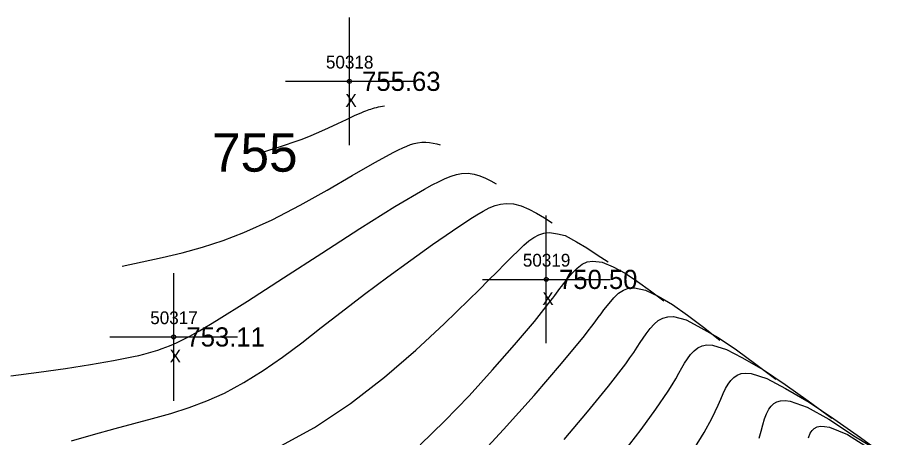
# Model space of a CAD drawing. Extents: x 1378535 to 1380697, y 997729 to 1000024.
# Drawn here: x 1379981 to 1380049.1, y 999336.7 to 999369.6 of the extents above; entities that cross this region are included whole.
import ezdxf

# ---------------------------------------------------------------- set-up
doc = ezdxf.new("R2010")
doc.units = 0
for name, color, linetype in [('RD_DTM_Major1', 7, 'Continuous'), ('RD_DTM_Major1_Lbl', 7, 'Continuous'), ('RD_DTM_Minor1', 7, 'Continuous'), ('RD_EX_Misc', 7, 'Continuous'), ('RD_EX_Misc_txCode', 7, 'Continuous'), ('RD_EX_TX_Misc_ELEV', 7, 'Continuous'), ('RD_SMD_Locator', 7, 'Continuous')]:
    doc.layers.add(name, color=color, linetype=linetype)

msp = doc.modelspace()

# ---------------------------------------------------------------- linework, layer by layer
at = {"layer": 'RD_DTM_Major1'}
for points in [[(1380000.171, 999359.018), (1380000.789, 999359.214), (1380001.407, 999359.413), (1380002.021, 999359.616), (1380002.632, 999359.826), (1380003.238, 999360.046), (1380003.838, 999360.277), (1380004.623, 999360.606), (1380005.385, 999360.945), (1380006.114, 999361.284), (1380006.799, 999361.606), (1380007.432, 999361.9), (1380008.001, 999362.152), (1380008.152, 999362.215), (1380008.297, 999362.273), (1380008.437, 999362.326), (1380008.572, 999362.375), (1380008.702, 999362.419), (1380008.828, 999362.459), (1380008.995, 999362.507), (1380009.156, 999362.549), (1380009.312, 999362.584), (1380009.465, 999362.616), (1380009.615, 999362.645), (1380009.764, 999362.672)], [(1380012.562, 999336.139), (1380014.475, 999338.008), (1380016.385, 999339.991), (1380018.232, 999342.005), (1380019.956, 999343.972), (1380021.497, 999345.809), (1380022.793, 999347.437), (1380022.944, 999347.634), (1380023.09, 999347.826), (1380023.5, 999348.369), (1380023.628, 999348.539), (1380024.058, 999349.101), (1380024.456, 999349.583), (1380024.839, 999349.975), (1380025.226, 999350.27), (1380025.633, 999350.458), (1380026.078, 999350.529), (1380026.805, 999350.432), (1380027.667, 999350.083), (1380028.591, 999349.569), (1380029.574, 999348.92), (1380030.597, 999348.183), (1380031.639, 999347.4)], [(1380039.083, 999336.662), (1380039.238, 999337.21), (1380039.378, 999337.716), (1380039.518, 999338.174), (1380039.668, 999338.58), (1380039.842, 999338.929), (1380040.017, 999339.175), (1380040.225, 999339.372), (1380040.473, 999339.514), (1380040.766, 999339.597), (1380041.112, 999339.614), (1380041.517, 999339.561), (1380042.849, 999339.091), (1380044.53, 999338.16), (1380046.635, 999336.778), (1380048.738, 999335.5)]]:
    msp.add_lwpolyline(points, dxfattribs=at)
at = {"layer": 'RD_DTM_Minor1'}
for points in [[(1379989.246, 999350.137), (1379990.805, 999350.455), (1379992.369, 999350.794), (1379993.943, 999351.174), (1379995.531, 999351.614), (1379997.139, 999352.135), (1379998.771, 999352.758), (1380000.977, 999353.757), (1380003.169, 999354.888), (1380005.281, 999356.067), (1380007.249, 999357.208), (1380009.006, 999358.229), (1380010.488, 999359.045), (1380010.854, 999359.229), (1380011.195, 999359.39), (1380011.512, 999359.526), (1380011.808, 999359.638), (1380012.086, 999359.725), (1380012.348, 999359.787), (1380012.686, 999359.831), (1380013.002, 999359.836), (1380013.301, 999359.81), (1380013.588, 999359.759), (1380013.865, 999359.692), (1380014.139, 999359.618)], [(1379980.538, 999341.544), (1379982.713, 999341.836), (1379984.801, 999342.131), (1379986.762, 999342.431), (1379988.551, 999342.738), (1379990.126, 999343.055), (1379990.538, 999343.149), (1379990.93, 999343.245), (1379991.306, 999343.345), (1379991.669, 999343.448), (1379992.02, 999343.557), (1379992.362, 999343.673), (1379992.661, 999343.781), (1379992.957, 999343.897), (1379993.253, 999344.021), (1379993.553, 999344.155), (1379993.857, 999344.3), (1379994.17, 999344.456), (1379994.531, 999344.646), (1379994.906, 999344.853), (1379995.3, 999345.077), (1379995.714, 999345.32), (1379996.151, 999345.582), (1379996.613, 999345.864), (1379999.05, 999347.399), (1380001.867, 999349.214), (1380004.863, 999351.154), (1380007.837, 999353.062), (1380010.587, 999354.782), (1380012.912, 999356.158), (1380013.499, 999356.482), (1380014.036, 999356.758), (1380014.528, 999356.987), (1380014.983, 999357.166), (1380015.405, 999357.295), (1380015.8, 999357.371), (1380016.31, 999357.391), (1380016.789, 999357.326), (1380017.242, 999357.195), (1380017.677, 999357.012), (1380018.099, 999356.796), (1380018.514, 999356.563)], [(1379985.273, 999336.459), (1379986.99, 999336.954), (1379988.683, 999337.425), (1379990.162, 999337.816), (1379991.622, 999338.203), (1379993.061, 999338.61), (1379994.481, 999339.061), (1379995.88, 999339.583), (1379997.259, 999340.199), (1379998.775, 999341.019), (1380000.277, 999341.964), (1380001.778, 999343.011), (1380003.289, 999344.138), (1380004.821, 999345.321), (1380006.387, 999346.537), (1380008.211, 999347.929), (1380010.044, 999349.297), (1380011.833, 999350.604), (1380013.531, 999351.813), (1380015.086, 999352.888), (1380016.449, 999353.792), (1380016.994, 999354.137), (1380017.498, 999354.433), (1380017.97, 999354.677), (1380018.419, 999354.861), (1380018.852, 999354.982), (1380019.281, 999355.035), (1380019.872, 999354.992), (1380020.469, 999354.834), (1380021.07, 999354.584), (1380021.674, 999354.264), (1380022.281, 999353.898), (1380022.889, 999353.509)], [(1380001.368, 999335.906), (1380004.303, 999337.499), (1380007.12, 999339.38), (1380009.775, 999341.435), (1380012.229, 999343.547), (1380014.438, 999345.601), (1380016.362, 999347.479), (1380017.167, 999348.281), (1380017.903, 999349.019), (1380018.575, 999349.694), (1380019.188, 999350.308), (1380019.746, 999350.864), (1380020.254, 999351.362), (1380020.672, 999351.758), (1380021.067, 999352.1), (1380021.452, 999352.38), (1380021.839, 999352.589), (1380022.241, 999352.717), (1380022.671, 999352.755), (1380023.321, 999352.655), (1380023.897, 999352.524), (1380024.798, 999352.022), (1380025.599, 999351.551), (1380026.425, 999351.018), (1380027.264, 999350.454)], [(1380016.639, 999334.674), (1380019.087, 999337.357), (1380021.471, 999340.014), (1380023.631, 999342.5), (1380025.412, 999344.671), (1380025.71, 999345.055), (1380025.988, 999345.421), (1380026.249, 999345.769), (1380026.493, 999346.097), (1380026.723, 999346.407), (1380026.941, 999346.698), (1380027.343, 999347.217), (1380027.721, 999347.654), (1380028.092, 999348.001), (1380028.471, 999348.252), (1380028.876, 999348.399), (1380029.324, 999348.435), (1380030.189, 999348.247), (1380031.19, 999347.79), (1380032.3, 999347.117), (1380033.493, 999346.283), (1380034.74, 999345.341), (1380036.014, 999344.346)], [(1380023.836, 999336.557), (1380025.665, 999338.728), (1380027.305, 999340.728), (1380028.657, 999342.493), (1380028.977, 999342.946), (1380029.27, 999343.374), (1380029.539, 999343.776), (1380029.788, 999344.152), (1380030.022, 999344.501), (1380030.244, 999344.823), (1380030.56, 999345.244), (1380030.873, 999345.597), (1380031.198, 999345.875), (1380031.549, 999346.069), (1380031.939, 999346.173), (1380032.381, 999346.178), (1380033.367, 999345.92), (1380034.287, 999345.432), (1380035.871, 999344.555), (1380037.314, 999343.568), (1380038.833, 999342.46), (1380040.389, 999341.291)], [(1380028.524, 999335.614), (1380029.843, 999337.347), (1380031.014, 999338.931), (1380031.979, 999340.347), (1380032.285, 999340.845), (1380032.56, 999341.314), (1380032.808, 999341.753), (1380033.038, 999342.159), (1380033.257, 999342.532), (1380033.47, 999342.869), (1380033.726, 999343.22), (1380033.996, 999343.511), (1380034.29, 999343.736), (1380034.621, 999343.888), (1380034.997, 999343.959), (1380035.432, 999343.941), (1380036.538, 999343.616), (1380037.745, 999342.979), (1380039.437, 999342.01), (1380041.131, 999340.866), (1380042.923, 999339.586), (1380044.764, 999338.237)], [(1380034.037, 999335.89), (1380034.777, 999337.11), (1380035.386, 999338.218), (1380035.647, 999338.753), (1380035.875, 999339.256), (1380036.08, 999339.725), (1380036.273, 999340.156), (1380036.463, 999340.545), (1380036.66, 999340.89), (1380036.872, 999341.185), (1380037.108, 999341.426), (1380037.378, 999341.607), (1380037.69, 999341.723), (1380038.054, 999341.766), (1380038.476, 999341.73), (1380039.699, 999341.335), (1380041.157, 999340.557), (1380042.991, 999339.482), (1380044.94, 999338.176), (1380047.009, 999336.717), (1380049.139, 999335.183)], [(1380042.956, 999336.691), (1380043.093, 999337.06), (1380043.23, 999337.272), (1380043.405, 999337.435), (1380043.623, 999337.545), (1380043.888, 999337.598), (1380044.206, 999337.591), (1380044.581, 999337.521), (1380046.001, 999336.962), (1380047.938, 999335.74)]]:
    msp.add_lwpolyline(points, dxfattribs=at)
at = {"layer": 'RD_EX_Misc'}
for p, q in [((1380007.021, 999359.587), (1380007.021, 999369.587)), ((1380002.021, 999364.587), (1380012.021, 999364.587)), ((1380022.43, 999344.09), (1380022.43, 999354.09)), ((1379993.273, 999339.589), (1379993.273, 999349.589)), ((1380017.43, 999349.09), (1380027.43, 999349.09)), ((1379988.273, 999344.589), (1379998.273, 999344.589))]:
    msp.add_line(p, q, dxfattribs=at)
at = {"layer": 'RD_SMD_Locator'}
for centre in [(1380007.021, 999364.587), (1380022.43, 999349.09), (1379993.273, 999344.589)]:
    msp.add_circle(centre, 0.15, dxfattribs=at)

# ---------------------------------------------------------------- texts
at = {"layer": 'RD_DTM_Major1_Lbl'}
msp.add_text('755', height=3, dxfattribs=at).set_placement((1379996.273, 999357.518))
at = {"layer": 'RD_EX_Misc_txCode'}
for s, p in [('50318', (1380005.186, 999365.587)), ('X', (1380006.706, 999362.587)), ('50319', (1380020.595, 999350.09)), ('X', (1380022.115, 999347.09)), ('50317', (1379991.438, 999345.589)), ('X', (1379992.958, 999342.589))]:
    msp.add_text(s, height=1, dxfattribs=at).set_placement(p)
at = {"layer": 'RD_EX_TX_Misc_ELEV'}
for s, p in [('755.63', (1380008.021, 999363.837)), ('750.50', (1380023.43, 999348.34)), ('753.11', (1379994.273, 999343.839))]:
    msp.add_text(s, height=1.5, dxfattribs=at).set_placement(p)

doc.saveas('drawing.dxf')
